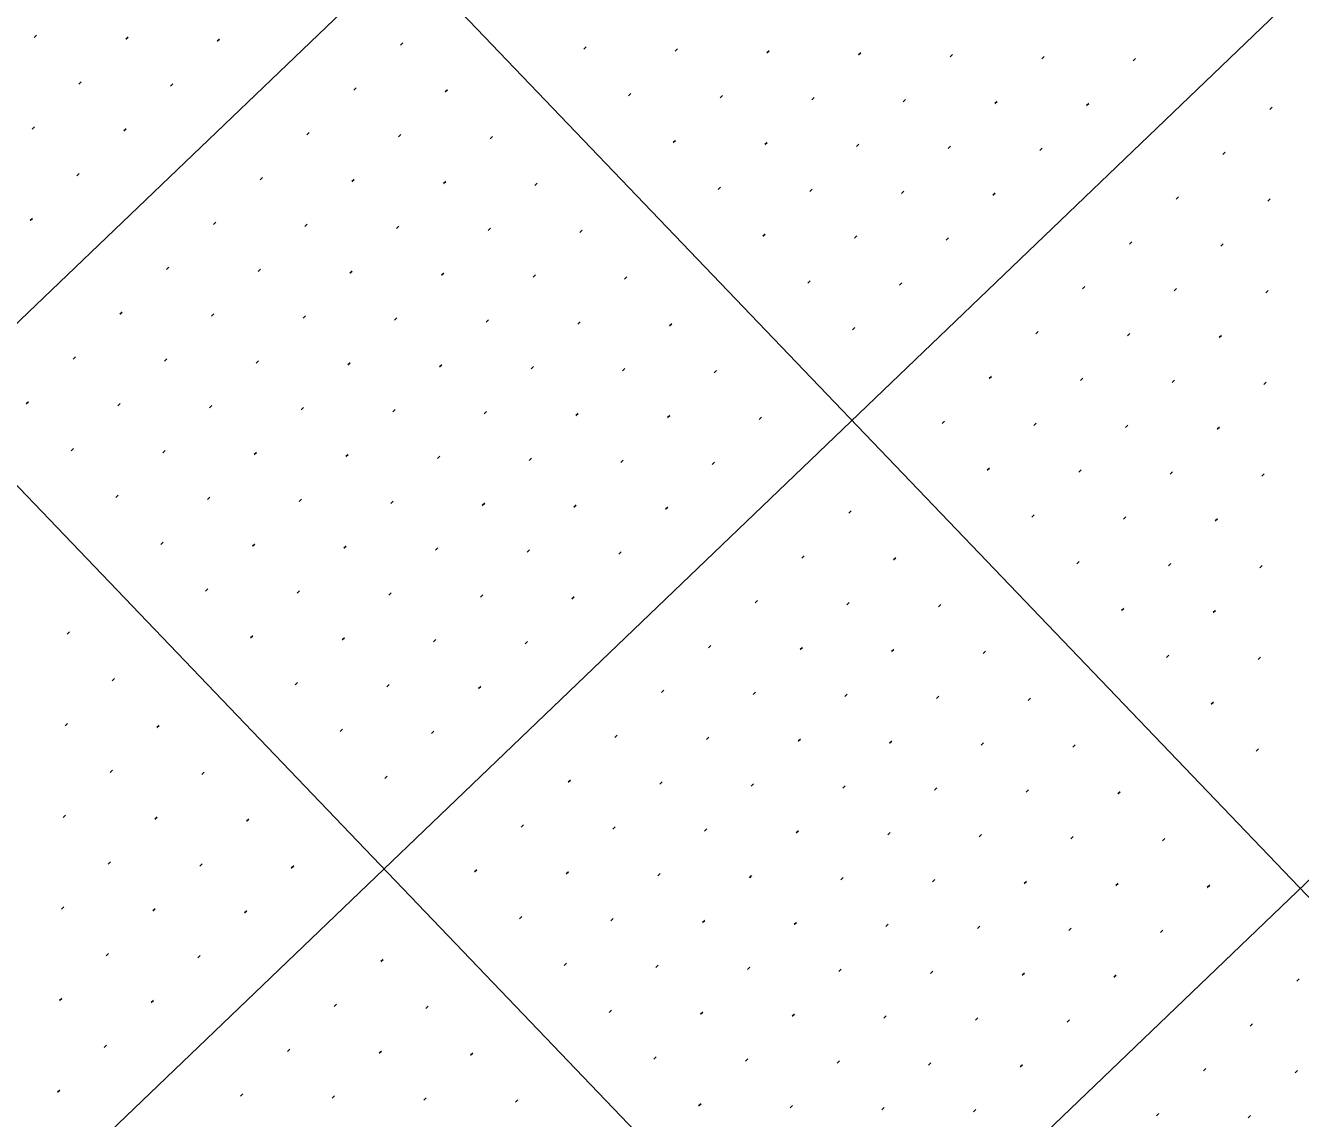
# Model space of a CAD drawing. Extents: x 2148987 to 2151117, y 142806 to 144993.
# Drawn here: x 2150198.2 to 2150296.6, y 144214.9 to 144299.2 of the extents above; entities that cross this region are included whole.
import ezdxf

# ---------------------------------------------------------------- set-up
doc = ezdxf.new("R2010")
doc.units = 0
doc.layers.add('PR_PIER_PH3', color=7, linetype='Continuous')
doc.layers.add('SHT_Profile_Grid_Minor', color=7, linetype='Continuous')

msp = doc.modelspace()

# ---------------------------------------------------------------- linework, layer by layer
at = {"layer": 'PR_PIER_PH3'}
for p, q in [((2150019.8, 144521.442), (2150341.535, 144185.716)), ((2150434.943, 144503.767), (2149297.808, 143414.019)), ((2149983.7, 144486.846), (2150329.487, 144126.023)), ((2150469.538, 144467.667), (2149332.403, 143377.92)), ((2150504.133, 144431.568), (2149366.998, 143341.82))]:
    msp.add_line(p, q, dxfattribs=at)
at = {"layer": 'SHT_Profile_Grid_Minor'}
for p, q in [((2150199.033, 144298.463), (2150198.852, 144298.29)), ((2150206.102, 144298.313), (2150205.921, 144298.14)), ((2150213.171, 144298.162), (2150212.991, 144297.989)), ((2150227.31, 144297.861), (2150227.13, 144297.688)), ((2150241.449, 144297.561), (2150241.269, 144297.388)), ((2150248.519, 144297.41), (2150248.338, 144297.237)), ((2150255.588, 144297.26), (2150255.408, 144297.087)), ((2150262.658, 144297.109), (2150262.477, 144296.936)), ((2150269.727, 144296.959), (2150269.547, 144296.786)), ((2150276.797, 144296.808), (2150276.616, 144296.635)), ((2150283.866, 144296.658), (2150283.686, 144296.485)), ((2150202.492, 144294.853), (2150202.312, 144294.68)), ((2150209.561, 144294.703), (2150209.381, 144294.53)), ((2150223.7, 144294.402), (2150223.52, 144294.229)), ((2150230.77, 144294.252), (2150230.589, 144294.079)), ((2150244.909, 144293.951), (2150244.728, 144293.778)), ((2150251.978, 144293.8), (2150251.798, 144293.627)), ((2150259.048, 144293.65), (2150258.867, 144293.477)), ((2150266.117, 144293.499), (2150265.937, 144293.326)), ((2150273.187, 144293.349), (2150273.006, 144293.176)), ((2150280.256, 144293.199), (2150280.076, 144293.026)), ((2150294.395, 144292.898), (2150294.215, 144292.725)), ((2150198.882, 144291.394), (2150198.702, 144291.221)), ((2150205.952, 144291.243), (2150205.771, 144291.07)), ((2150220.091, 144290.942), (2150219.91, 144290.769)), ((2150227.16, 144290.792), (2150226.979, 144290.619)), ((2150234.229, 144290.642), (2150234.049, 144290.469)), ((2150248.368, 144290.341), (2150248.188, 144290.168)), ((2150255.438, 144290.19), (2150255.257, 144290.017)), ((2150262.507, 144290.04), (2150262.327, 144289.867)), ((2150269.577, 144289.889), (2150269.396, 144289.716)), ((2150276.646, 144289.739), (2150276.466, 144289.566)), ((2150290.785, 144289.438), (2150290.605, 144289.265)), ((2150202.342, 144287.784), (2150202.161, 144287.611)), ((2150216.481, 144287.483), (2150216.3, 144287.31)), ((2150223.55, 144287.332), (2150223.37, 144287.16)), ((2150230.619, 144287.182), (2150230.439, 144287.009)), ((2150237.689, 144287.032), (2150237.508, 144286.859)), ((2150251.828, 144286.731), (2150251.647, 144286.558)), ((2150258.897, 144286.58), (2150258.717, 144286.407)), ((2150265.967, 144286.43), (2150265.786, 144286.257)), ((2150273.036, 144286.279), (2150272.856, 144286.107)), ((2150287.175, 144285.979), (2150286.995, 144285.806)), ((2150294.245, 144285.828), (2150294.064, 144285.655)), ((2150198.732, 144284.324), (2150198.551, 144284.151)), ((2150212.871, 144284.023), (2150212.69, 144283.85)), ((2150219.94, 144283.873), (2150219.76, 144283.7)), ((2150227.01, 144283.723), (2150226.829, 144283.55)), ((2150234.079, 144283.572), (2150233.898, 144283.399)), ((2150241.148, 144283.422), (2150240.968, 144283.249)), ((2150255.287, 144283.121), (2150255.107, 144282.948)), ((2150262.357, 144282.97), (2150262.176, 144282.797)), ((2150269.426, 144282.82), (2150269.246, 144282.647)), ((2150283.565, 144282.519), (2150283.385, 144282.346)), ((2150290.635, 144282.369), (2150290.454, 144282.196)), ((2150209.261, 144280.564), (2150209.08, 144280.391)), ((2150216.33, 144280.413), (2150216.15, 144280.24)), ((2150223.4, 144280.263), (2150223.219, 144280.09)), ((2150230.469, 144280.113), (2150230.289, 144279.94)), ((2150237.539, 144279.962), (2150237.358, 144279.789)), ((2150244.608, 144279.812), (2150244.427, 144279.639)), ((2150258.747, 144279.511), (2150258.566, 144279.338)), ((2150265.816, 144279.36), (2150265.636, 144279.188)), ((2150279.955, 144279.06), (2150279.775, 144278.887)), ((2150287.025, 144278.909), (2150286.844, 144278.736)), ((2150294.094, 144278.759), (2150293.914, 144278.586)), ((2150205.651, 144277.104), (2150205.47, 144276.931)), ((2150212.72, 144276.954), (2150212.54, 144276.781)), ((2150219.79, 144276.804), (2150219.609, 144276.631)), ((2150226.859, 144276.653), (2150226.679, 144276.48)), ((2150233.929, 144276.503), (2150233.748, 144276.33)), ((2150240.998, 144276.352), (2150240.818, 144276.179)), ((2150248.067, 144276.202), (2150247.887, 144276.029)), ((2150262.206, 144275.901), (2150262.026, 144275.728)), ((2150276.345, 144275.6), (2150276.165, 144275.427)), ((2150283.415, 144275.45), (2150283.234, 144275.277)), ((2150290.484, 144275.299), (2150290.304, 144275.126)), ((2150202.041, 144273.645), (2150201.86, 144273.472)), ((2150209.11, 144273.494), (2150208.93, 144273.321)), ((2150216.18, 144273.344), (2150215.999, 144273.171)), ((2150223.249, 144273.194), (2150223.069, 144273.021)), ((2150230.319, 144273.043), (2150230.138, 144272.87)), ((2150237.388, 144272.893), (2150237.208, 144272.72)), ((2150244.458, 144272.742), (2150244.277, 144272.569)), ((2150251.527, 144272.592), (2150251.346, 144272.419)), ((2150272.735, 144272.141), (2150272.555, 144271.968)), ((2150279.805, 144271.99), (2150279.624, 144271.817)), ((2150286.874, 144271.84), (2150286.694, 144271.667)), ((2150293.944, 144271.689), (2150293.763, 144271.516)), ((2150198.431, 144270.185), (2150198.25, 144270.012)), ((2150205.5, 144270.035), (2150205.32, 144269.862)), ((2150212.57, 144269.885), (2150212.389, 144269.712)), ((2150219.639, 144269.734), (2150219.459, 144269.561)), ((2150226.709, 144269.584), (2150226.528, 144269.411)), ((2150233.778, 144269.433), (2150233.598, 144269.26)), ((2150240.848, 144269.283), (2150240.667, 144269.11)), ((2150247.917, 144269.132), (2150247.737, 144268.959)), ((2150254.986, 144268.982), (2150254.806, 144268.809)), ((2150269.126, 144268.681), (2150268.945, 144268.508)), ((2150276.195, 144268.531), (2150276.014, 144268.358)), ((2150283.264, 144268.38), (2150283.084, 144268.207)), ((2150290.334, 144268.23), (2150290.153, 144268.057)), ((2150201.89, 144266.575), (2150201.71, 144266.402)), ((2150208.96, 144266.425), (2150208.779, 144266.252)), ((2150216.029, 144266.275), (2150215.849, 144266.102)), ((2150223.099, 144266.124), (2150222.918, 144265.951)), ((2150230.168, 144265.974), (2150229.988, 144265.801)), ((2150237.238, 144265.823), (2150237.057, 144265.65)), ((2150244.307, 144265.673), (2150244.127, 144265.5)), ((2150251.377, 144265.522), (2150251.196, 144265.349)), ((2150272.585, 144265.071), (2150272.405, 144264.898)), ((2150279.654, 144264.921), (2150279.474, 144264.748)), ((2150286.724, 144264.77), (2150286.543, 144264.597)), ((2150293.793, 144264.62), (2150293.613, 144264.447)), ((2150205.35, 144262.965), (2150205.169, 144262.793)), ((2150212.419, 144262.815), (2150212.239, 144262.642)), ((2150219.489, 144262.665), (2150219.308, 144262.492)), ((2150226.558, 144262.514), (2150226.378, 144262.341)), ((2150233.628, 144262.364), (2150233.447, 144262.191)), ((2150240.697, 144262.213), (2150240.517, 144262.04)), ((2150247.767, 144262.063), (2150247.586, 144261.89)), ((2150261.906, 144261.762), (2150261.725, 144261.589)), ((2150276.045, 144261.461), (2150275.864, 144261.288)), ((2150283.114, 144261.311), (2150282.934, 144261.138)), ((2150290.183, 144261.16), (2150290.003, 144260.987)), ((2150208.809, 144259.356), (2150208.629, 144259.183)), ((2150215.879, 144259.205), (2150215.698, 144259.032)), ((2150222.948, 144259.055), (2150222.768, 144258.882)), ((2150230.018, 144258.904), (2150229.837, 144258.731)), ((2150237.087, 144258.754), (2150236.907, 144258.581)), ((2150244.157, 144258.603), (2150243.976, 144258.43)), ((2150258.296, 144258.302), (2150258.115, 144258.129)), ((2150265.365, 144258.152), (2150265.185, 144257.979)), ((2150279.504, 144257.851), (2150279.324, 144257.678)), ((2150286.574, 144257.701), (2150286.393, 144257.528)), ((2150293.643, 144257.55), (2150293.462, 144257.377)), ((2150212.269, 144255.746), (2150212.088, 144255.573)), ((2150219.338, 144255.595), (2150219.158, 144255.422)), ((2150226.408, 144255.445), (2150226.227, 144255.272)), ((2150233.477, 144255.294), (2150233.297, 144255.121)), ((2150240.547, 144255.144), (2150240.366, 144254.971)), ((2150254.686, 144254.843), (2150254.505, 144254.67)), ((2150261.755, 144254.692), (2150261.575, 144254.519)), ((2150268.825, 144254.542), (2150268.644, 144254.369)), ((2150282.964, 144254.241), (2150282.783, 144254.068)), ((2150290.033, 144254.091), (2150289.853, 144253.918)), ((2150201.589, 144252.436), (2150201.409, 144252.263)), ((2150215.728, 144252.136), (2150215.548, 144251.963)), ((2150222.798, 144251.985), (2150222.617, 144251.812)), ((2150229.867, 144251.835), (2150229.687, 144251.662)), ((2150236.937, 144251.684), (2150236.756, 144251.511)), ((2150251.076, 144251.383), (2150250.895, 144251.21)), ((2150258.145, 144251.233), (2150257.965, 144251.06)), ((2150265.215, 144251.083), (2150265.034, 144250.91)), ((2150272.284, 144250.932), (2150272.104, 144250.759)), ((2150286.423, 144250.631), (2150286.243, 144250.458)), ((2150293.493, 144250.481), (2150293.312, 144250.308)), ((2150205.049, 144248.827), (2150204.868, 144248.654)), ((2150219.188, 144248.526), (2150219.007, 144248.353)), ((2150226.257, 144248.375), (2150226.077, 144248.202)), ((2150233.327, 144248.225), (2150233.146, 144248.052)), ((2150247.466, 144247.924), (2150247.285, 144247.751)), ((2150254.535, 144247.773), (2150254.355, 144247.6)), ((2150261.605, 144247.623), (2150261.424, 144247.45)), ((2150268.674, 144247.473), (2150268.494, 144247.3)), ((2150275.744, 144247.322), (2150275.563, 144247.149)), ((2150289.883, 144247.021), (2150289.702, 144246.848)), ((2150201.439, 144245.367), (2150201.258, 144245.194)), ((2150208.508, 144245.217), (2150208.328, 144245.044)), ((2150222.647, 144244.916), (2150222.467, 144244.743)), ((2150229.717, 144244.765), (2150229.536, 144244.592)), ((2150243.856, 144244.464), (2150243.675, 144244.291)), ((2150250.925, 144244.314), (2150250.745, 144244.141)), ((2150257.995, 144244.164), (2150257.814, 144243.991)), ((2150265.064, 144244.013), (2150264.884, 144243.84)), ((2150272.134, 144243.863), (2150271.953, 144243.69)), ((2150279.203, 144243.712), (2150279.023, 144243.539)), ((2150293.342, 144243.411), (2150293.162, 144243.238)), ((2150204.898, 144241.757), (2150204.718, 144241.584)), ((2150211.968, 144241.607), (2150211.787, 144241.434)), ((2150226.107, 144241.306), (2150225.926, 144241.133)), ((2150240.246, 144241.005), (2150240.065, 144240.832)), ((2150247.315, 144240.854), (2150247.135, 144240.681)), ((2150254.385, 144240.704), (2150254.204, 144240.531)), ((2150261.454, 144240.554), (2150261.274, 144240.381)), ((2150268.524, 144240.403), (2150268.343, 144240.23)), ((2150275.593, 144240.253), (2150275.413, 144240.08)), ((2150282.663, 144240.102), (2150282.482, 144239.929)), ((2150201.289, 144238.298), (2150201.108, 144238.125)), ((2150208.358, 144238.147), (2150208.177, 144237.974)), ((2150215.427, 144237.997), (2150215.247, 144237.824)), ((2150236.636, 144237.545), (2150236.455, 144237.372)), ((2150243.705, 144237.395), (2150243.525, 144237.222)), ((2150250.775, 144237.244), (2150250.594, 144237.072)), ((2150257.844, 144237.094), (2150257.664, 144236.921)), ((2150264.914, 144236.944), (2150264.733, 144236.771)), ((2150271.983, 144236.793), (2150271.803, 144236.62)), ((2150279.053, 144236.643), (2150278.872, 144236.47)), ((2150286.122, 144236.492), (2150285.942, 144236.319)), ((2150204.748, 144234.688), (2150204.568, 144234.515)), ((2150211.818, 144234.537), (2150211.637, 144234.364)), ((2150218.887, 144234.387), (2150218.706, 144234.214)), ((2150233.026, 144234.086), (2150232.846, 144233.913)), ((2150240.095, 144233.935), (2150239.915, 144233.762)), ((2150247.165, 144233.785), (2150246.984, 144233.612)), ((2150254.234, 144233.635), (2150254.054, 144233.462)), ((2150261.304, 144233.484), (2150261.123, 144233.311)), ((2150268.373, 144233.334), (2150268.193, 144233.161)), ((2150275.443, 144233.183), (2150275.262, 144233.01)), ((2150282.512, 144233.033), (2150282.332, 144232.86)), ((2150289.582, 144232.882), (2150289.401, 144232.709)), ((2150201.138, 144231.228), (2150200.958, 144231.055)), ((2150208.208, 144231.078), (2150208.027, 144230.905)), ((2150215.277, 144230.927), (2150215.097, 144230.754)), ((2150236.486, 144230.476), (2150236.305, 144230.303)), ((2150243.555, 144230.325), (2150243.374, 144230.153)), ((2150250.624, 144230.175), (2150250.444, 144230.002)), ((2150257.694, 144230.025), (2150257.513, 144229.852)), ((2150264.763, 144229.874), (2150264.583, 144229.701)), ((2150271.833, 144229.724), (2150271.652, 144229.551)), ((2150278.902, 144229.573), (2150278.722, 144229.4)), ((2150285.972, 144229.423), (2150285.791, 144229.25)), ((2150204.598, 144227.618), (2150204.417, 144227.445)), ((2150211.667, 144227.468), (2150211.487, 144227.295)), ((2150225.806, 144227.167), (2150225.626, 144226.994)), ((2150239.945, 144226.866), (2150239.765, 144226.693)), ((2150247.014, 144226.716), (2150246.834, 144226.543)), ((2150254.084, 144226.565), (2150253.903, 144226.392)), ((2150261.153, 144226.415), (2150260.973, 144226.242)), ((2150268.223, 144226.264), (2150268.042, 144226.091)), ((2150275.292, 144226.114), (2150275.112, 144225.941)), ((2150282.362, 144225.963), (2150282.181, 144225.79)), ((2150296.501, 144225.662), (2150296.32, 144225.489)), ((2150200.988, 144224.159), (2150200.807, 144223.986)), ((2150208.057, 144224.008), (2150207.877, 144223.835)), ((2150222.196, 144223.707), (2150222.016, 144223.534)), ((2150229.266, 144223.557), (2150229.085, 144223.384)), ((2150243.405, 144223.256), (2150243.224, 144223.083)), ((2150250.474, 144223.106), (2150250.293, 144222.933)), ((2150257.543, 144222.955), (2150257.363, 144222.782)), ((2150264.613, 144222.805), (2150264.432, 144222.632)), ((2150271.682, 144222.654), (2150271.502, 144222.481)), ((2150278.752, 144222.504), (2150278.571, 144222.331)), ((2150292.891, 144222.203), (2150292.71, 144222.03)), ((2150204.447, 144220.549), (2150204.267, 144220.376)), ((2150218.586, 144220.248), (2150218.406, 144220.075)), ((2150225.656, 144220.097), (2150225.475, 144219.924)), ((2150232.725, 144219.947), (2150232.545, 144219.774)), ((2150246.864, 144219.646), (2150246.684, 144219.473)), ((2150253.933, 144219.496), (2150253.753, 144219.323)), ((2150261.003, 144219.345), (2150260.822, 144219.172)), ((2150268.072, 144219.195), (2150267.892, 144219.022)), ((2150275.142, 144219.044), (2150274.961, 144218.871)), ((2150289.281, 144218.743), (2150289.1, 144218.57)), ((2150296.35, 144218.593), (2150296.17, 144218.42)), ((2150200.837, 144217.089), (2150200.657, 144216.916)), ((2150214.976, 144216.788), (2150214.796, 144216.615)), ((2150222.046, 144216.638), (2150221.865, 144216.465)), ((2150229.115, 144216.487), (2150228.935, 144216.314)), ((2150236.185, 144216.337), (2150236.004, 144216.164)), ((2150250.324, 144216.036), (2150250.143, 144215.863)), ((2150257.393, 144215.886), (2150257.213, 144215.713)), ((2150264.462, 144215.735), (2150264.282, 144215.562)), ((2150271.532, 144215.585), (2150271.351, 144215.412)), ((2150285.671, 144215.284), (2150285.49, 144215.111)), ((2150292.74, 144215.133), (2150292.56, 144214.96))]:
    msp.add_line(p, q, dxfattribs=at)

doc.saveas('drawing.dxf')
